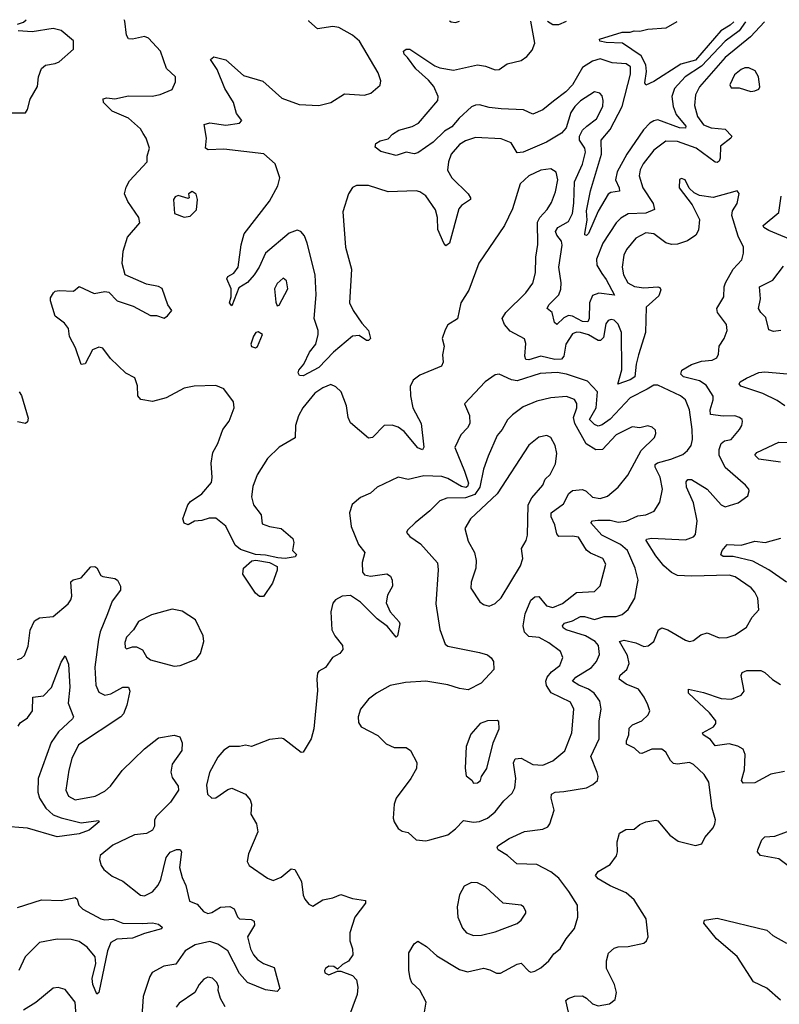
# Model space of a CAD drawing. Extents: x 1954683 to 2060285, y 904798 to 1016299.
# Tile 467 of 472: x 2044885 to 2048718, y 1011305 to 1016273. Entities that reach past the tile are written whole.
import ezdxf

# ---------------------------------------------------------------- set-up
doc = ezdxf.new("R2010")
doc.units = 0

msp = doc.modelspace()

# ---------------------------------------------------------------- linework, layer by layer
at = {"layer": '0CON10XD'}
for points in [[(2044875, 1016250), (2044905, 1016261.1), (2044917.5, 1016273)], [(2047654.6, 1011265), (2047641.4, 1011325), (2047653.3, 1011335), (2047685, 1011346.9), (2047725, 1011347.3), (2047746.1, 1011336.1), (2047775, 1011308), (2047805, 1011297.5), (2047862, 1011308), (2047890.7, 1011329.3), (2047896.2, 1011365), (2047887.1, 1011405), (2047845.7, 1011485), (2047845.7, 1011525), (2047857.1, 1011562.9), (2047885, 1011588), (2047904.3, 1011595.7), (2047956.1, 1011596.1), (2048035, 1011614), (2048048.8, 1011625), (2048055.8, 1011645.8), (2048046.1, 1011736.1), (2047985, 1011832.5), (2047945, 1011866.7), (2047865, 1011903.3), (2047805, 1011938.1), (2047790, 1011955), (2047804.2, 1011975), (2047865, 1012011.1), (2047896.6, 1012053.4), (2047901.8, 1012075), (2047899.4, 1012125), (2047912, 1012168), (2047943, 1012187), (2047985, 1012189.2), (2048015, 1012212.5), (2048045, 1012225.8), (2048095, 1012233.8), (2048105, 1012230), (2048165, 1012158.6), (2048207.9, 1012127.9), (2048295, 1012106.2), (2048326.7, 1012115), (2048342.7, 1012147.3), (2048384.3, 1012195.7), (2048392.5, 1012215), (2048396, 1012235), (2048379.5, 1012295), (2048363.3, 1012425), (2048338.6, 1012465), (2048285, 1012514.3), (2048265, 1012525.5), (2048205, 1012516.4), (2048185, 1012519.5), (2048168.5, 1012535), (2048145, 1012577.1), (2048125, 1012592.5), (2048075, 1012592.7), (2048025, 1012570.6), (2048015, 1012571.4), (2047988, 1012598), (2047947.9, 1012617.9), (2047946.5, 1012635), (2047958.2, 1012665), (2047961.2, 1012698.8), (2047978, 1012715), (2048024.6, 1012735.4), (2048055.8, 1012765), (2048064.2, 1012785), (2048055, 1012816.2), (2048036.9, 1012855), (2048006.9, 1012895), (2047945, 1012920), (2047909.4, 1012945), (2047915.5, 1012965), (2047949.2, 1012995), (2047961.1, 1013025), (2047951.6, 1013065), (2047911.2, 1013135), (2047935, 1013141.5), (2047995, 1013129.4), (2048035, 1013110.8), (2048056.9, 1013113.1), (2048084.3, 1013135), (2048109.2, 1013195), (2048125, 1013204.3), (2048156.2, 1013195), (2048245, 1013142), (2048265, 1013136), (2048285, 1013140), (2048321.4, 1013168.6), (2048355, 1013180), (2048415, 1013154.5), (2048455, 1013155.5), (2048495, 1013168.5), (2048552.7, 1013207.3), (2048581.1, 1013258.9), (2048614.5, 1013295.5), (2048610.5, 1013355), (2048595.5, 1013385), (2048575.7, 1013405.7), (2048495, 1013462.7), (2048465, 1013470), (2048275.6, 1013465.6), (2048205, 1013469.1), (2048174.2, 1013484.2), (2048135, 1013518.2), (2048095, 1013567.3), (2048045.8, 1013645), (2048047.7, 1013652.3), (2048073.2, 1013656.8), (2048245, 1013648.9), (2048285, 1013663.1), (2048295.7, 1013675), (2048304.5, 1013745), (2048285, 1013836), (2048250, 1013915), (2048248.5, 1013941.5), (2048256.7, 1013953.3), (2048275, 1013952.2), (2048354.8, 1013904.8), (2048424.4, 1013825), (2048445, 1013814.4), (2048510, 1013835), (2048559.2, 1013870.8), (2048566.7, 1013895), (2048563.8, 1013905), (2048548, 1013925), (2048444.3, 1014014.3), (2048414.3, 1014075), (2048415.3, 1014105), (2048425.2, 1014134.8), (2048442.2, 1014147.8), (2048475.7, 1014155), (2048517.1, 1014205), (2048529.2, 1014225), (2048532.5, 1014245), (2048530, 1014255), (2048516.7, 1014265), (2048493.6, 1014273.6), (2048435, 1014272), (2048371.6, 1014281.6), (2048369.8, 1014305), (2048384.7, 1014355), (2048383.7, 1014373.7), (2048348.8, 1014428.8), (2048315, 1014450.8), (2048235, 1014470.9), (2048220.5, 1014485), (2048226.4, 1014505), (2048275, 1014532.9), (2048325, 1014550), (2048380, 1014555), (2048402.7, 1014567.3), (2048410.6, 1014585), (2048414.6, 1014625.4), (2048440.6, 1014665), (2048454.4, 1014705), (2048452.5, 1014735), (2048406.2, 1014795), (2048403.2, 1014815), (2048437.9, 1014875), (2048439.2, 1014925), (2048446.2, 1014945), (2048485.3, 1015014.7), (2048529.4, 1015060.6), (2048537.8, 1015095), (2048536.7, 1015125), (2048510.1, 1015180.1), (2048479.1, 1015285), (2048482, 1015308), (2048506.2, 1015346.2), (2048516.4, 1015396.4), (2048505, 1015410), (2048462.9, 1015397.1), (2048385, 1015375.6), (2048315.8, 1015385.8), (2048289.3, 1015399.3), (2048263.6, 1015423.6), (2048242.5, 1015465), (2048225, 1015472.5), (2048215, 1015467.5), (2048212.5, 1015425), (2048278.3, 1015338.3), (2048315.5, 1015265.5), (2048309.8, 1015210.2), (2048296.7, 1015185), (2048255, 1015157.1), (2048205, 1015140.4), (2048175, 1015137.9), (2048145, 1015146.5), (2048085, 1015191.8), (2048045, 1015197.7), (2047995, 1015170.9), (2047947, 1015113), (2047934.5, 1015084.5), (2047926, 1015025), (2047932.2, 1014985), (2047953.8, 1014945), (2047987.3, 1014927.3), (2048035, 1014919.5), (2048105, 1014924.6), (2048115, 1014921.9), (2048120.6, 1014910.6), (2048109.9, 1014880.1), (2048047, 1014823), (2048042.4, 1014695), (2048008.3, 1014581.7), (2047995.2, 1014535), (2047989.2, 1014470.8), (2047965, 1014455.7), (2047904.2, 1014434.2), (2047923.8, 1014506.2), (2047921.4, 1014695), (2047905, 1014736.5), (2047885, 1014756.5), (2047869.1, 1014760.9), (2047855, 1014755.8), (2047842.4, 1014737.6), (2047831, 1014669), (2047816.5, 1014653.5), (2047805, 1014653.7), (2047755, 1014682.5), (2047715, 1014694.8), (2047695, 1014696.2), (2047675, 1014687.8), (2047640.2, 1014635), (2047631.4, 1014575), (2047619.8, 1014560.2), (2047585, 1014558.6), (2047515, 1014575.6), (2047455, 1014557.6), (2047439.2, 1014559.2), (2047434.2, 1014575), (2047439.5, 1014639.5), (2047432.7, 1014662.7), (2047360.8, 1014700.9), (2047331.2, 1014735), (2047320, 1014765), (2047339.1, 1014795), (2047439.5, 1014895), (2047474, 1014944), (2047488.8, 1014995), (2047489.6, 1015075), (2047498.9, 1015138.9), (2047498.1, 1015251.9), (2047509.6, 1015275), (2047546.2, 1015315), (2047568.7, 1015351.3), (2047588.2, 1015405), (2047600, 1015465), (2047592.9, 1015502.9), (2047565, 1015521.1), (2047515, 1015513.5), (2047455, 1015484.4), (2047410, 1015445), (2047371.1, 1015318.9), (2047331.4, 1015235), (2047202.1, 1015045), (2047152.3, 1014907.7), (2047111.8, 1014845), (2047095, 1014763.3), (2047046, 1014734), (2047031.9, 1014708.1), (2047017.5, 1014665), (2047027.5, 1014625), (2047018.3, 1014581.7), (2047022.5, 1014545), (2047014, 1014525), (2046905, 1014479.4), (2046870.8, 1014455), (2046855, 1014422.5), (2046856.7, 1014375), (2046868.8, 1014315), (2046911.8, 1014235), (2046924.3, 1014115.7), (2046918, 1014102), (2046895, 1014112.5), (2046825.9, 1014195.9), (2046795, 1014216.5), (2046765, 1014227.5), (2046725, 1014225.7), (2046665, 1014164.2), (2046645, 1014160.8), (2046555, 1014238.8), (2046543.1, 1014265), (2046534.2, 1014325), (2046506.9, 1014395), (2046480.6, 1014420.6), (2046455, 1014432.5), (2046415, 1014415.4), (2046375, 1014388.7), (2046313.3, 1014315), (2046291.6, 1014275), (2046276.9, 1014225), (2046275, 1014162.9), (2046194.3, 1014115.7), (2046135, 1014058.2), (2046083.9, 1013976.1), (2046061.8, 1013918.2), (2046055.2, 1013865), (2046064.4, 1013824.4), (2046103.1, 1013775), (2046108.8, 1013728.8), (2046145, 1013715.8), (2046205, 1013706), (2046263.8, 1013655), (2046268.8, 1013635), (2046262.5, 1013595), (2046282.5, 1013575), (2046275, 1013563.3), (2046225.5, 1013554.5), (2046187.4, 1013557.4), (2046125, 1013571.9), (2046075, 1013575.4), (2046000.1, 1013600.1), (2045972.2, 1013622.3), (2045925, 1013717.8), (2045875, 1013757.5), (2045841.4, 1013758.6), (2045805, 1013745.7), (2045768, 1013742), (2045735, 1013724.2), (2045715, 1013732), (2045709.2, 1013755), (2045732.9, 1013825), (2045747.6, 1013842.4), (2045805, 1013881.4), (2045852.5, 1013937.5), (2045856.3, 1013963.7), (2045851.8, 1014035), (2045860.1, 1014089.9), (2045885, 1014134), (2045910.6, 1014205), (2045943, 1014247), (2045968, 1014315), (2045964, 1014345), (2045915, 1014410), (2045875, 1014426.7), (2045765.5, 1014424.5), (2045715, 1014414.4), (2045625, 1014365.5), (2045555, 1014346.9), (2045497, 1014357), (2045482, 1014375), (2045479.4, 1014425), (2045465.5, 1014465.5), (2045420.3, 1014490.3), (2045343.8, 1014563.8), (2045305, 1014615.7), (2045285, 1014621.4), (2045253.4, 1014606.6), (2045215, 1014536.2), (2045195, 1014533.8), (2045166.6, 1014616.6), (2045137.1, 1014675), (2045130.8, 1014715), (2045111.1, 1014741.1), (2045065, 1014776.7), (2045040, 1014855), (2045040.8, 1014869.2), (2045056.7, 1014895), (2045065, 1014903.3), (2045085, 1014906.2), (2045156.4, 1014903.6), (2045185, 1014926.7), (2045260.7, 1014890.7), (2045315, 1014902), (2045335, 1014898.8), (2045377.5, 1014855), (2045457.1, 1014827.1), (2045545, 1014781.2), (2045575, 1014780), (2045615, 1014767.5), (2045631.7, 1014778.3), (2045652.5, 1014805), (2045633.3, 1014835), (2045605, 1014917.5), (2045585, 1014927.5), (2045525, 1014938.8), (2045417.5, 1014985), (2045402.7, 1015042.7), (2045408, 1015105), (2045428.8, 1015175), (2045491.7, 1015248.3), (2045486.7, 1015275), (2045430.8, 1015355), (2045414.3, 1015395), (2045422.4, 1015427.6), (2045439.7, 1015460.3), (2045528, 1015555), (2045528, 1015585), (2045540, 1015625), (2045522.9, 1015675), (2045508.2, 1015698.2), (2045495, 1015722), (2045435, 1015776.9), (2045352, 1015812), (2045308.8, 1015855), (2045306.2, 1015873.8), (2045325, 1015878.1), (2045365, 1015873.3), (2045435, 1015889.6), (2045553.7, 1015886.3), (2045593.3, 1015895), (2045655, 1015920), (2045671.2, 1015958.8), (2045672, 1015985), (2045626.4, 1016026.4), (2045595.6, 1016115), (2045535, 1016180.6), (2045515, 1016187.5), (2045454.3, 1016174.3), (2045435, 1016175.8), (2045424.5, 1016195), (2045415.5, 1016265), (2045412, 1016271.5)], [(2048643.4, 1016261.7), (2048572.7, 1016187.3), (2048445, 1016082), (2048314.7, 1015935), (2048296, 1015894), (2048289.6, 1015840.4), (2048305, 1015784.5), (2048335, 1015743.2), (2048375, 1015727.2), (2048445, 1015721.2), (2048478.6, 1015685), (2048474.3, 1015675), (2048420.9, 1015635), (2048420.4, 1015575), (2048415, 1015560), (2048405, 1015551.9), (2048395, 1015554.4), (2048298.8, 1015625), (2048205, 1015657.7), (2048145, 1015659.3), (2048085, 1015615.4), (2048031.5, 1015545), (2048016.9, 1015515), (2048010.8, 1015485), (2048029.3, 1015425), (2048082.4, 1015345), (2048089.1, 1015315), (2048045, 1015296.6), (2047955, 1015294), (2047918.5, 1015271.5), (2047895, 1015247.5), (2047827.9, 1015145), (2047795.8, 1015065), (2047797.2, 1015035), (2047822.6, 1014992.6), (2047845, 1014962.5), (2047886.2, 1014883.8), (2047807.1, 1014892.9), (2047775, 1014880.8), (2047761, 1014845), (2047759, 1014765), (2047752.1, 1014747.9), (2047725, 1014749.9), (2047675, 1014776.4), (2047655, 1014780.5), (2047631.1, 1014768.9), (2047595, 1014735.7), (2047583.8, 1014745), (2047571.9, 1014795), (2047546, 1014815), (2047554.5, 1014835), (2047605, 1014884.5), (2047615, 1014913.8), (2047617.1, 1014945), (2047605.2, 1015025), (2047623.3, 1015135), (2047618.9, 1015155), (2047596.3, 1015185), (2047589, 1015205), (2047600, 1015225), (2047655, 1015255.4), (2047674.7, 1015295), (2047682.2, 1015347.8), (2047685.2, 1015455), (2047725, 1015544.4), (2047740, 1015605), (2047737.5, 1015625), (2047710.6, 1015665), (2047710.3, 1015685), (2047725.2, 1015714.8), (2047747.5, 1015735), (2047795, 1015773.6), (2047826.9, 1015835), (2047830, 1015865), (2047825, 1015888.8), (2047812.4, 1015902.4), (2047785, 1015908.6), (2047715, 1015863.1), (2047686.8, 1015835), (2047665.9, 1015804.1), (2047642, 1015728), (2047619.5, 1015700.5), (2047544.3, 1015655.7), (2047425, 1015604.7), (2047395, 1015601.5), (2047365, 1015650.9), (2047315, 1015671.8), (2047185, 1015678.9), (2047135, 1015661.2), (2047105, 1015642.9), (2047062.5, 1015595), (2047048.8, 1015555), (2047044.6, 1015514.6), (2047065, 1015474.4), (2047148.1, 1015395), (2047160, 1015375), (2047159.2, 1015365), (2047113.8, 1015336.2), (2047101.2, 1015318.8), (2047054, 1015145), (2047035, 1015131.2), (2047025, 1015146.2), (2046995.4, 1015215), (2046992.9, 1015275), (2046983.1, 1015313.1), (2046935, 1015384), (2046905, 1015404.4), (2046885, 1015409.5), (2046745, 1015403.8), (2046645, 1015437.1), (2046584.2, 1015435.8), (2046564.3, 1015425.7), (2046544.4, 1015395), (2046516.4, 1015303.6), (2046528.9, 1015125), (2046559.1, 1015015), (2046549.2, 1014845), (2046567.3, 1014805), (2046611.7, 1014741.7), (2046645.5, 1014705), (2046656, 1014665), (2046645.9, 1014654.1), (2046635, 1014654), (2046598.9, 1014678.9), (2046565, 1014675.5), (2046468.9, 1014595), (2046395, 1014518.6), (2046315, 1014476.7), (2046297.5, 1014477.5), (2046290.7, 1014490.7), (2046293.8, 1014505), (2046318.8, 1014535), (2046348, 1014595), (2046378.8, 1014635), (2046392.1, 1014685), (2046390.9, 1014705), (2046370.8, 1014765), (2046381.5, 1014885), (2046376.7, 1014985), (2046335.5, 1015145.5), (2046321.6, 1015181.6), (2046304.2, 1015204.2), (2046285, 1015211.6), (2046245, 1015195.7), (2046124.8, 1015095.2), (2046093.4, 1015025), (2046068, 1014985), (2046035, 1014947.8), (2045990.5, 1014919.5), (2045955, 1014828.8), (2045943.5, 1014845), (2045952.9, 1014875), (2045952.7, 1014915), (2045930, 1014965), (2045935, 1014977.5), (2045965.4, 1014994.6), (2045987.1, 1015025), (2046003.1, 1015136.9), (2046017.3, 1015192.7), (2046145, 1015356.9), (2046187.3, 1015435), (2046198.2, 1015475), (2046174.5, 1015545), (2046116.5, 1015596.5), (2045915, 1015620), (2045836.6, 1015616.6), (2045822, 1015625), (2045828.1, 1015675), (2045816.7, 1015745), (2045845, 1015751.8), (2045925, 1015740.6), (2045995, 1015751.2), (2046006.7, 1015765), (2045980, 1015800), (2045963.8, 1015855), (2045920.9, 1015925), (2045881.4, 1016021.4), (2045848.3, 1016071.7), (2045865, 1016086.2), (2045925, 1016070), (2046015, 1015991.2), (2046112.4, 1015962.4), (2046207.2, 1015877.2), (2046295.6, 1015845.6), (2046395, 1015840), (2046455, 1015855.6), (2046525, 1015898.6), (2046625, 1015892.5), (2046657, 1015903), (2046705, 1015943.3), (2046708, 1015965), (2046694.2, 1016005), (2046599.4, 1016165), (2046564.2, 1016195), (2046495, 1016233.5), (2046465, 1016238.2), (2046387.3, 1016227.3), (2046343.8, 1016265), (2046344.7, 1016268.7)], [(2048548.4, 1016262), (2048515, 1016216.2), (2048445, 1016164), (2048325, 1016039.3), (2048242.9, 1015985), (2048188.9, 1015925), (2048175.3, 1015885), (2048181.9, 1015835), (2048197.4, 1015795), (2048245.8, 1015735), (2048244.4, 1015725.6), (2048215, 1015726.6), (2048105, 1015766.9), (2048085, 1015763.4), (2048065, 1015750.8), (2048032.9, 1015717.1), (2047949.5, 1015595), (2047899.6, 1015505), (2047891.5, 1015465), (2047910.5, 1015425), (2047912.1, 1015407.9), (2047868.3, 1015401.7), (2047855, 1015393.3), (2047803.4, 1015306.6), (2047755.4, 1015195), (2047745, 1015184), (2047737, 1015187), (2047736.2, 1015195), (2047748.9, 1015261.1), (2047745, 1015308), (2047765, 1015408.8), (2047820.2, 1015595), (2047819.3, 1015665), (2047865, 1015719.6), (2047925, 1015834.6), (2047967.7, 1015997.7), (2047966.7, 1016035), (2047945, 1016050.3), (2047875, 1016055.2), (2047815, 1016074.7), (2047775, 1016063.9), (2047725, 1016032.2), (2047674.8, 1015945), (2047640.5, 1015909.5), (2047578.7, 1015861.4), (2047525, 1015818.5), (2047475, 1015795.6), (2047427.5, 1015817.5), (2047315, 1015824), (2047255, 1015830.4), (2047205, 1015843.8), (2047185, 1015842.3), (2047165, 1015832.5), (2047103.2, 1015776.8), (2047065, 1015732), (2047029.5, 1015710.5), (2046971.8, 1015655), (2046895, 1015601.9), (2046875, 1015596.2), (2046835, 1015603.8), (2046785, 1015587.5), (2046707.5, 1015607.5), (2046679.3, 1015629.3), (2046682.3, 1015647.7), (2046705, 1015661.2), (2046745, 1015672.5), (2046766.7, 1015695), (2046798.8, 1015715), (2046865, 1015733.5), (2046898.4, 1015751.6), (2046995.6, 1015865), (2046996.7, 1015885), (2046975, 1015935.6), (2046948, 1015968), (2046883.5, 1016025), (2046841.7, 1016081.7), (2046825, 1016099.2), (2046822.2, 1016115), (2046835, 1016124.4), (2046854.4, 1016124.4), (2046979.7, 1016039.7), (2047005, 1016029.6), (2047075, 1016018.7), (2047195, 1016044.5), (2047235, 1016039.3), (2047285, 1016020), (2047305, 1016022.5), (2047345, 1016050.5), (2047415, 1016066.9), (2047445, 1016088), (2047471.5, 1016118.5), (2047484.4, 1016155), (2047464.1, 1016265.3)], [(2047054.3, 1016266.5), (2047062.3, 1016262.3), (2047085, 1016258.8), (2047104.9, 1016266.4)], [(2047548.5, 1016265), (2047575, 1016248.8), (2047605, 1016248.5), (2047644.6, 1016264.8)], [(2048489.1, 1016262.2), (2048470.3, 1016245), (2048423.5, 1016216.5), (2048326.8, 1016105), (2048295, 1016068.8), (2048221.5, 1016048.5), (2048085, 1015960.6), (2048045, 1015943.3), (2048039.2, 1015955), (2048047.8, 1016012.2), (2048044.7, 1016045), (2048021, 1016091), (2047927.5, 1016155), (2047845, 1016157.9), (2047813.3, 1016165), (2047811.2, 1016175), (2047925, 1016209.7), (2047965, 1016209.6), (2047985, 1016216.9), (2048015, 1016215.4), (2048055.2, 1016224.8), (2048147.7, 1016232.3), (2048202.7, 1016263.1)], [(2044825, 1015803.8), (2044915, 1015803.3), (2044925, 1015820), (2044938.3, 1015871.7), (2044974.4, 1015935.6), (2044980.6, 1015985), (2044995, 1016026), (2045015, 1016044.2), (2045065, 1016052), (2045085, 1016061.2), (2045156.2, 1016125), (2045156.1, 1016166.1), (2045095, 1016218.8), (2045055, 1016228.6), (2044947.6, 1016212.4), (2044877.1, 1016217.1)], [(2048575, 1015911.2), (2048595, 1015913.8), (2048615, 1015922.5), (2048620, 1015935), (2048613.8, 1015985), (2048596.7, 1016015), (2048565, 1016030.8), (2048545, 1016030), (2048525, 1016022.5), (2048492.9, 1015995), (2048468.8, 1015945), (2048475, 1015930), (2048515, 1015930), (2048575, 1015911.2)], [(2045715, 1015276.7), (2045745, 1015281.2), (2045777, 1015313), (2045783.3, 1015365), (2045775, 1015392.5), (2045755, 1015406.7), (2045737.5, 1015395), (2045740, 1015375), (2045735, 1015370), (2045685, 1015386.7), (2045670.5, 1015379.5), (2045661.2, 1015365), (2045666.7, 1015295), (2045715, 1015276.7)], [(2048815, 1015147.1), (2048665, 1015208.8), (2048640.6, 1015225), (2048637.1, 1015235), (2048715, 1015300.8), (2048727.1, 1015382.9)], [(2048725.3, 1014704.7), (2048689.4, 1014699.4), (2048665, 1014708.8), (2048650.5, 1014770.5), (2048624.3, 1014795), (2048612.9, 1014815), (2048623.8, 1014865), (2048618.6, 1014925), (2048685, 1014959.5), (2048739.8, 1015030.2)], [(2046185, 1014830), (2046195, 1014832.5), (2046238, 1014915), (2046231.2, 1014955), (2046215, 1014968.8), (2046185, 1014941.2), (2046171.4, 1014915), (2046178.3, 1014848.3), (2046185, 1014830)], [(2046075, 1014617.5), (2046085, 1014623.3), (2046110, 1014685), (2046088.8, 1014698.8), (2046077.5, 1014695), (2046065, 1014676.7), (2046052, 1014635), (2046055, 1014623.3), (2046075, 1014617.5)], [(2046922.5, 1011235), (2046935.8, 1011315), (2046905, 1011376), (2046863.6, 1011413.6), (2046855, 1011437.5), (2046848.5, 1011475), (2046848.6, 1011565), (2046875, 1011610), (2046895, 1011623.8), (2046937.4, 1011597.4), (2046989.8, 1011549.8), (2047105, 1011480.5), (2047145, 1011469.5), (2047225, 1011487.3), (2047258.2, 1011478.2), (2047292, 1011462), (2047312.1, 1011462.1), (2047395, 1011508.2), (2047415, 1011513.1), (2047455, 1011472.5), (2047465, 1011467.5), (2047485, 1011471.4), (2047515, 1011488.9), (2047555.3, 1011524.7), (2047581.1, 1011558.9), (2047612, 1011585), (2047642, 1011635), (2047685, 1011686.7), (2047702, 1011745), (2047699.2, 1011805), (2047656.5, 1011875), (2047605, 1011941.1), (2047565, 1011974.1), (2047495, 1012011.2), (2047394.4, 1012014.4), (2047346.6, 1012056.6), (2047298.8, 1012085), (2047293.8, 1012095), (2047297.5, 1012105), (2047355, 1012142.1), (2047433.3, 1012176.7), (2047525, 1012188), (2047550, 1012200), (2047560, 1012215), (2047582.2, 1012285), (2047566.7, 1012345), (2047569.2, 1012365), (2047587.5, 1012375), (2047631.1, 1012378.9), (2047745, 1012397.1), (2047776.6, 1012413.4), (2047800, 1012435), (2047804.2, 1012455), (2047799.4, 1012475), (2047767.5, 1012555), (2047808.8, 1012645), (2047808.8, 1012735), (2047819.2, 1012795), (2047812.9, 1012835), (2047783.8, 1012875), (2047755, 1012895.6), (2047706.2, 1012915), (2047675.5, 1012935), (2047691.1, 1012955), (2047770, 1013005), (2047796.4, 1013035), (2047810.6, 1013069.4), (2047806, 1013115), (2047789.3, 1013135), (2047740.8, 1013165), (2047643.3, 1013195), (2047627.5, 1013205), (2047624, 1013215), (2047635, 1013228.8), (2047675, 1013239.7), (2047715, 1013260.9), (2047735, 1013262), (2047785, 1013247.1), (2047835, 1013261.4), (2047895, 1013262.5), (2047925, 1013271.8), (2047955, 1013297.1), (2047990, 1013355), (2048000.4, 1013419.6), (2048005.5, 1013445), (2047991.2, 1013505), (2047952.2, 1013595), (2047916.8, 1013625), (2047821.9, 1013671.9), (2047767.1, 1013735), (2047776.2, 1013743.8), (2047803, 1013747), (2047865, 1013747.6), (2047905, 1013737.1), (2047945, 1013742.2), (2048005, 1013770.4), (2048045, 1013775.5), (2048086.1, 1013793.9), (2048115, 1013838.8), (2048128.7, 1013905), (2048117, 1013965), (2048092.2, 1014015), (2048092.1, 1014027.9), (2048103.2, 1014036.8), (2048171.4, 1014055), (2048230.7, 1014079.3), (2048255, 1014098.6), (2048273.3, 1014125), (2048280.5, 1014155), (2048278.5, 1014205), (2048265.4, 1014305), (2048245, 1014355.6), (2048220, 1014375), (2048105, 1014429.4), (2048085, 1014428.6), (2048051.5, 1014408.5), (2047965, 1014364.6), (2047865, 1014257.4), (2047825, 1014228.2), (2047805, 1014222.3), (2047785, 1014229.7), (2047761.2, 1014255), (2047794.1, 1014315), (2047801.4, 1014395), (2047749.7, 1014449.8), (2047645, 1014484.4), (2047597.9, 1014492.1), (2047512, 1014488), (2047395, 1014451), (2047366.2, 1014456.2), (2047305, 1014484.4), (2047285, 1014481.9), (2047234, 1014446), (2047130, 1014335), (2047154.4, 1014275.6), (2047156.8, 1014235), (2047145, 1014213.3), (2047111.2, 1014178.8), (2047081.4, 1014115), (2047129.7, 1013995), (2047149.7, 1013935), (2047145, 1013918), (2047136.8, 1013913.2), (2047115, 1013916.9), (2047045, 1013957.6), (2047015, 1013967.9), (2046925, 1013971.9), (2046845, 1013952.9), (2046795, 1013964.4), (2046688.8, 1013915), (2046655, 1013884.3), (2046605, 1013861.4), (2046563.4, 1013826.6), (2046550, 1013785), (2046558.1, 1013715), (2046595.4, 1013625.4), (2046626.9, 1013585), (2046612.7, 1013535), (2046614.4, 1013485), (2046625, 1013472.2), (2046655, 1013465.6), (2046737.3, 1013477.3), (2046755.5, 1013465.5), (2046764.3, 1013445), (2046765.6, 1013414.4), (2046741.3, 1013368.7), (2046735, 1013330), (2046755, 1013285.6), (2046800, 1013235), (2046802.9, 1013225), (2046791.2, 1013165), (2046785, 1013156.7), (2046742, 1013212), (2046689.4, 1013249.4), (2046605, 1013334.6), (2046555, 1013367.9), (2046513.1, 1013365), (2046478.5, 1013345), (2046465, 1013328.6), (2046454.7, 1013285), (2046460.4, 1013195), (2046475, 1013163.8), (2046513.8, 1013115), (2046516.2, 1013095), (2046500, 1013075), (2046464.4, 1013055.6), (2046427.5, 1013005), (2046395, 1012986.7), (2046388.8, 1012975), (2046384.2, 1012945), (2046387.7, 1012887.7), (2046368.8, 1012695), (2046356.7, 1012645), (2046315, 1012576.7), (2046305, 1012576.2), (2046216.7, 1012645), (2046205, 1012648), (2046145, 1012641.2), (2046055, 1012606.2), (2046025, 1012612.5), (2045995, 1012605.7), (2045943.3, 1012605), (2045915, 1012587.1), (2045885, 1012552.5), (2045843.3, 1012475), (2045828.7, 1012411.3), (2045832.9, 1012365), (2045855, 1012345.8), (2045875, 1012347.5), (2045935, 1012389.2), (2045955, 1012395.7), (2046024.5, 1012364.5), (2046047.4, 1012337.4), (2046055.6, 1012315), (2046052.2, 1012265), (2046080, 1012215), (2046086.9, 1012175), (2046040, 1012065), (2046033.8, 1012025), (2046043.3, 1012005), (2046135, 1011941.4), (2046165, 1011930), (2046205, 1011945.7), (2046255, 1011988.1), (2046274.4, 1011984.4), (2046307.1, 1011925), (2046315.7, 1011855.7), (2046324.2, 1011835), (2046345, 1011810), (2046365, 1011800), (2046415, 1011832), (2046465, 1011842), (2046505, 1011858.8), (2046565, 1011838.8), (2046629.5, 1011829.5), (2046630.8, 1011815), (2046577.1, 1011745), (2046551.9, 1011665), (2046550.8, 1011625), (2046564.2, 1011585), (2046565.8, 1011554.2), (2046545, 1011523.3), (2046513.9, 1011506.1), (2046488.3, 1011481.7), (2046470, 1011495), (2046445, 1011496.7), (2046427.5, 1011485), (2046423.8, 1011475), (2046425, 1011463.8), (2046445, 1011454.3), (2046488.3, 1011471.7), (2046505, 1011472.5), (2046565, 1011450.8), (2046585, 1011428.8), (2046592, 1011392), (2046588.2, 1011355), (2046545, 1011236.2)], [(2048745.5, 1014325), (2048708.1, 1014351.9), (2048635, 1014386.3), (2048524.6, 1014424.6), (2048516.2, 1014435), (2048520, 1014445), (2048552.5, 1014465), (2048615, 1014493.1), (2048645, 1014496.2), (2048815, 1014480.9)], [(2044883.3, 1014395), (2044895, 1014376.7), (2044927.3, 1014262.7), (2044925.4, 1014244.6), (2044915, 1014236), (2044875, 1014243.3)], [(2046935, 1012129.5), (2046955, 1012134.4), (2047045, 1012160.6), (2047085, 1012190.5), (2047125, 1012231.8), (2047174.7, 1012224.7), (2047205, 1012227.5), (2047245.3, 1012244.7), (2047285, 1012276.7), (2047328.7, 1012331.3), (2047370.2, 1012369.8), (2047383.1, 1012396.9), (2047388.8, 1012445), (2047377.3, 1012522.7), (2047386.1, 1012543.9), (2047415, 1012546.9), (2047475, 1012515.4), (2047525, 1012511.2), (2047575.9, 1012534.1), (2047635.9, 1012584.1), (2047671.6, 1012675), (2047680.8, 1012795), (2047665, 1012828.9), (2047567.2, 1012877.2), (2047543.7, 1012913.7), (2047540.5, 1012935), (2047547.2, 1012955), (2047568.3, 1012981.7), (2047610.6, 1013015), (2047625.7, 1013055), (2047614.2, 1013085), (2047555, 1013128.8), (2047506, 1013155), (2047455, 1013160.4), (2047432.6, 1013182.6), (2047426.5, 1013215), (2047435.6, 1013275), (2047465, 1013343.8), (2047485, 1013361.5), (2047505, 1013362.7), (2047542.9, 1013315), (2047575, 1013307.5), (2047625, 1013327.1), (2047695, 1013382.9), (2047785, 1013387.5), (2047814, 1013416), (2047842.7, 1013525), (2047826.9, 1013555), (2047765, 1013581.6), (2047745.9, 1013595.9), (2047705, 1013661.2), (2047675, 1013667.7), (2047605, 1013665.6), (2047595, 1013678.8), (2047586.2, 1013725), (2047567.6, 1013765), (2047567.7, 1013785), (2047629.3, 1013830.7), (2047657, 1013883), (2047675, 1013898.2), (2047725, 1013902.7), (2047743.7, 1013893.6), (2047775, 1013864.4), (2047815, 1013857.1), (2047850.6, 1013869.4), (2047905, 1013914.4), (2047954.7, 1013975.3), (2048020.5, 1014099.5), (2048088.6, 1014165), (2048095.6, 1014185), (2048092.7, 1014202.7), (2048076.8, 1014216.8), (2048055, 1014223.1), (2048015, 1014214.3), (2047975, 1014219.5), (2047895, 1014178.2), (2047825.2, 1014104.8), (2047793, 1014103), (2047743.1, 1014133.1), (2047685.6, 1014235), (2047680.4, 1014265), (2047697.3, 1014315), (2047696.5, 1014336.5), (2047685, 1014356.7), (2047645, 1014371.8), (2047565, 1014365.4), (2047495, 1014347.5), (2047425, 1014320), (2047371.2, 1014278.8), (2047346.7, 1014253.3), (2047320, 1014205), (2047295.3, 1014174.7), (2047248.5, 1014071.5), (2047226.4, 1014005), (2047206.9, 1013915), (2047182.3, 1013877.7), (2047135, 1013860.7), (2047040.5, 1013859.5), (2047005.4, 1013844.6), (2046955, 1013794.4), (2046880, 1013735), (2046842.3, 1013697.7), (2046836.7, 1013685), (2046853.3, 1013665), (2046907.6, 1013627.6), (2046993.1, 1013533.1), (2046996.9, 1013496.9), (2046985.9, 1013325), (2047005.9, 1013195.9), (2047032.4, 1013122.4), (2047045, 1013112.5), (2047205, 1013080.6), (2047245, 1013067.5), (2047265, 1013053.8), (2047276, 1013035), (2047276.9, 1012995), (2047214.2, 1012925), (2047148.3, 1012891.7), (2047105, 1012898.4), (2047045, 1012916.5), (2046935, 1012934.7), (2046832.1, 1012927.9), (2046755, 1012913.1), (2046685.5, 1012874.5), (2046646, 1012845), (2046605.6, 1012795), (2046593.1, 1012755), (2046595, 1012727.5), (2046608.8, 1012705), (2046691.7, 1012661.7), (2046735, 1012620), (2046775, 1012600.8), (2046835, 1012600.8), (2046857.5, 1012585), (2046889.2, 1012525), (2046886.9, 1012495), (2046859.4, 1012445), (2046784.3, 1012345), (2046775.6, 1012315), (2046769.2, 1012245), (2046774.3, 1012225), (2046795, 1012192.5), (2046815, 1012179.4), (2046845, 1012172.7), (2046885, 1012135.6), (2046935, 1012129.5)], [(2047255, 1013314.3), (2047285, 1013327.5), (2047315, 1013356), (2047412.8, 1013517.2), (2047423.3, 1013555), (2047418.1, 1013605), (2047441.5, 1013645), (2047447.4, 1013672.6), (2047451.8, 1013825), (2047470, 1013860), (2047525.6, 1013925), (2047536.7, 1013955), (2047561.5, 1013978.5), (2047588.6, 1014031.4), (2047595.6, 1014085), (2047586.9, 1014125), (2047566, 1014165), (2047545, 1014175.7), (2047505, 1014166.7), (2047454.2, 1014125.8), (2047295, 1013881.5), (2047159.5, 1013755), (2047132.2, 1013705), (2047148, 1013642), (2047179.4, 1013585), (2047189.4, 1013545), (2047186.9, 1013505), (2047162.9, 1013435), (2047162, 1013405), (2047206.7, 1013335), (2047225, 1013322), (2047255, 1013314.3)], [(2048725, 1014039.7), (2048615.4, 1014055.4), (2048594.4, 1014075), (2048605, 1014088.5), (2048715, 1014141.1), (2048795, 1014139.1)], [(2048754.6, 1013435), (2048665, 1013497.7), (2048585, 1013540.7), (2048485, 1013564.5), (2048434.7, 1013564.7), (2048422.7, 1013572.7), (2048429.6, 1013595), (2048455, 1013625.6), (2048525, 1013622.4), (2048595, 1013641.1), (2048647.5, 1013635), (2048726.5, 1013656.5)], [(2046115, 1013362.5), (2046095, 1013363.3), (2046075, 1013380), (2046010.8, 1013475), (2046014.5, 1013505.5), (2046056.6, 1013543.4), (2046076.8, 1013546.8), (2046145, 1013534.2), (2046183.9, 1013513.9), (2046184, 1013495), (2046160.3, 1013429.7), (2046115, 1013362.5)], [(2044875, 1013044.2), (2044895, 1013050.8), (2044910, 1013065), (2044928.7, 1013111.3), (2044937.4, 1013192.6), (2044960.6, 1013239.4), (2044985, 1013255.4), (2045055, 1013261.1), (2045129.4, 1013325), (2045143.5, 1013345), (2045148.5, 1013365), (2045143.3, 1013436.7), (2045155, 1013446.5), (2045195, 1013456.9), (2045245, 1013512.9), (2045265, 1013514.3), (2045275, 1013507.5), (2045295, 1013469.2), (2045305, 1013463.1), (2045365, 1013454.2), (2045378, 1013445), (2045394.2, 1013415), (2045394.3, 1013395), (2045351.7, 1013338.3), (2045327.7, 1013275), (2045291.8, 1013185), (2045282.3, 1013145), (2045264.7, 1013005.3), (2045269.3, 1012915), (2045285, 1012879.4), (2045314.1, 1012864.1), (2045345, 1012870.8), (2045405, 1012904.6), (2045434.4, 1012904.4), (2045441.1, 1012885), (2045425.8, 1012814.2), (2045409.2, 1012770.8), (2045395.3, 1012754.7), (2045182.5, 1012615), (2045149.1, 1012545), (2045133.4, 1012486.6), (2045117.8, 1012385), (2045131.4, 1012355), (2045165, 1012337.3), (2045266.2, 1012355), (2045315, 1012380.9), (2045343.5, 1012405), (2045402.5, 1012485), (2045459.4, 1012540.6), (2045515, 1012594.4), (2045585, 1012649.2), (2045665, 1012663.3), (2045692.5, 1012655), (2045704.3, 1012624.3), (2045703.3, 1012585), (2045655, 1012516), (2045647.1, 1012477.1), (2045655, 1012448.8), (2045684.5, 1012405), (2045686.2, 1012385), (2045646.7, 1012325), (2045576, 1012255), (2045565.8, 1012235), (2045565.5, 1012204.5), (2045556.1, 1012183.9), (2045525, 1012166.7), (2045465, 1012159.4), (2045355, 1012108.6), (2045292, 1012055), (2045287.5, 1012035), (2045295.7, 1012005), (2045310, 1011985), (2045351.1, 1011951.1), (2045405, 1011925.7), (2045495, 1011856), (2045515, 1011851.9), (2045555, 1011873.1), (2045584.7, 1011905.3), (2045598.2, 1011935), (2045624.2, 1012045.8), (2045645, 1012072.5), (2045676.2, 1012086.2), (2045695, 1012086), (2045701.2, 1012075), (2045691.8, 1011995), (2045705.3, 1011945), (2045723.8, 1011905), (2045742.9, 1011825), (2045780.8, 1011810.8), (2045812.5, 1011772.5), (2045833.9, 1011763.9), (2045855, 1011768.2), (2045898.8, 1011795), (2045945, 1011798.9), (2045966.9, 1011786.9), (2045985, 1011746.2), (2045995, 1011737.1), (2046053.3, 1011733.3), (2046068.8, 1011725), (2046069.4, 1011705), (2046035.6, 1011645), (2046049.7, 1011585), (2046064.4, 1011554.4), (2046085, 1011531.2), (2046115, 1011510.5), (2046170, 1011490), (2046198, 1011385), (2046185, 1011370), (2046125, 1011378.2), (2046035, 1011414.2), (2045995, 1011461.1), (2045936.2, 1011575), (2045885, 1011608), (2045845, 1011622.6), (2045770, 1011605), (2045719.5, 1011575), (2045672.8, 1011507.2), (2045611.8, 1011498.2), (2045554.5, 1011465.5), (2045541.9, 1011445), (2045507.9, 1011345), (2045501.4, 1011245)], [(2045665, 1013011.9), (2045695, 1013014.4), (2045775, 1013047.1), (2045797.5, 1013075), (2045814, 1013135), (2045811.2, 1013165), (2045772, 1013245), (2045705, 1013289.2), (2045655, 1013299.4), (2045550.3, 1013269.7), (2045484.1, 1013235.9), (2045458.8, 1013195), (2045425, 1013156.7), (2045415, 1013130), (2045416.7, 1013105), (2045425, 1013098.8), (2045455, 1013109.2), (2045475, 1013108.6), (2045505, 1013093.1), (2045525, 1013058.6), (2045545, 1013043.1), (2045665, 1013011.9)], [(2044877.6, 1012707.6), (2044888.5, 1012725), (2044925, 1012750.4), (2044949.2, 1012785), (2044952, 1012855), (2045005, 1012862.1), (2045046.6, 1012903.4), (2045095, 1013031.2), (2045115, 1013062.5), (2045130.9, 1013020.9), (2045137.9, 1012905), (2045129.6, 1012825), (2045156, 1012755), (2045152, 1012745), (2045080.4, 1012679.6), (2045043.3, 1012626.7), (2044978.7, 1012445), (2044976.5, 1012375), (2044985.4, 1012345), (2045017.5, 1012295), (2045055, 1012261.2), (2045095, 1012245.2), (2045195, 1012220.3), (2045283, 1012233), (2045286.2, 1012225), (2045235.9, 1012184.1), (2045185, 1012164.7), (2045075, 1012150.7), (2044925, 1012193.6), (2044795, 1012204.3)], [(2048745, 1012479.6), (2048675.7, 1012465.7), (2048595, 1012423.3), (2048535, 1012420), (2048526.9, 1012435), (2048541.9, 1012488.1), (2048546.5, 1012565), (2048535, 1012593.1), (2048508.3, 1012608.3), (2048465, 1012620), (2048395, 1012609.4), (2048370.5, 1012640.5), (2048334, 1012665), (2048330, 1012675), (2048386.9, 1012705), (2048398.3, 1012721.7), (2048398.2, 1012735), (2048365.2, 1012775.2), (2048259.4, 1012875), (2048260, 1012895), (2048335, 1012878.9), (2048425, 1012847.7), (2048476.7, 1012845), (2048526.2, 1012865), (2048540.8, 1012885), (2048525.9, 1012964.1), (2048530.3, 1012979.7), (2048555, 1012988.6), (2048625, 1012988.9), (2048645, 1012980), (2048683.9, 1012943.9), (2048725, 1012918.6)], [(2047175, 1012420), (2047195, 1012422), (2047210, 1012435), (2047216, 1012455), (2047241.9, 1012495), (2047274.4, 1012625), (2047304.2, 1012695), (2047302.5, 1012732.5), (2047295, 1012736.7), (2047245, 1012735.6), (2047208.7, 1012721.3), (2047161.3, 1012668.7), (2047138.8, 1012605), (2047132.9, 1012497.1), (2047138.6, 1012458.6), (2047166, 1012436), (2047175, 1012420)], [(2048828, 1011955), (2048715, 1012039.2), (2048623.3, 1012055), (2048608.8, 1012075), (2048610, 1012085), (2048629.4, 1012135), (2048645, 1012150), (2048695, 1012152.7), (2048786.8, 1012186.8)], [(2047175, 1011652.3), (2047215, 1011654.6), (2047285, 1011670.6), (2047395, 1011712), (2047415, 1011730), (2047438.8, 1011765), (2047438.8, 1011775), (2047427.1, 1011797.1), (2047415, 1011806), (2047325, 1011815.7), (2047235, 1011896.9), (2047195, 1011917.1), (2047165, 1011919.2), (2047128.8, 1011901.2), (2047105, 1011857.5), (2047092.4, 1011797.6), (2047095.6, 1011745), (2047119.6, 1011689.6), (2047140, 1011665), (2047175, 1011652.3)], [(2044875, 1011794.2), (2044995, 1011831.6), (2045095, 1011828.8), (2045165, 1011844.4), (2045175.4, 1011835.4), (2045184.5, 1011805), (2045204.4, 1011785), (2045295, 1011736.2), (2045315, 1011731.1), (2045355, 1011734.6), (2045405, 1011713.7), (2045505, 1011712.2), (2045555.7, 1011715.7), (2045585, 1011710), (2045603.8, 1011695), (2045600, 1011685), (2045515, 1011662.2), (2045455, 1011638.1), (2045375, 1011633.8), (2045345, 1011617.3), (2045328.5, 1011575), (2045285.3, 1011364.7), (2045275, 1011356), (2045255, 1011404.2), (2045250.5, 1011435), (2045269, 1011511), (2045265.8, 1011545), (2045225, 1011593.8), (2045185, 1011621.2), (2045145, 1011631.3), (2045075, 1011633.8), (2044985, 1011616.7), (2044913.1, 1011545), (2044881.5, 1011475)], [(2048725, 1011325.5), (2048655, 1011386.5), (2048587.9, 1011417.9), (2048505, 1011546), (2048401.4, 1011635), (2048336.7, 1011715), (2048340.5, 1011729.5), (2048405, 1011740), (2048655, 1011679.4), (2048685, 1011651.4), (2048755, 1011613.1)], [(2045922.4, 1011292.4), (2045897.8, 1011335), (2045886.9, 1011375), (2045888.1, 1011395), (2045880.8, 1011415), (2045857.4, 1011437.4), (2045835, 1011441.9), (2045815, 1011431.4), (2045790.8, 1011405), (2045769.2, 1011365), (2045689.4, 1011310.6), (2045675, 1011291.2)], [(2045176.9, 1011156.9), (2045165.5, 1011315), (2045115, 1011380), (2045080, 1011390), (2045053.8, 1011386.2), (2044966.2, 1011313.8), (2044905, 1011275.8)]]:
    msp.add_lwpolyline(points, dxfattribs=at)

doc.saveas('drawing.dxf')
